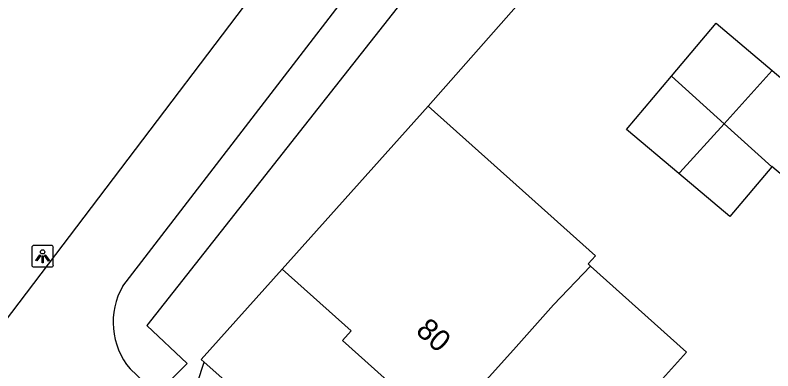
# Model space of a CAD drawing. Extents: x 159040 to 160094, y 381214 to 382518.
# Drawn here: x 159476.76 to 159511.91, y 381802.95 to 381819.45 of the extents above; entities that cross this region are included whole.
import ezdxf

# ---------------------------------------------------------------- set-up
doc = ezdxf.new("R2010")
doc.units = 0
for name, color, linetype in [('IMGEO_Groenvoorziening', 7, 'Continuous'), ('IMGEO_Lichtpunt', 7, 'Continuous'), ('IMGEO_Pand', 7, 'Continuous'), ('IMGEO_Pand_nummerreeks', 7, 'Continuous'), ('IMGEO_Voetpad_gesloten', 7, 'Continuous'), ('IMGEO_Voetpad_open', 7, 'Continuous')]:
    doc.layers.add(name, color=color, linetype=linetype)

msp = doc.modelspace()

# ---------------------------------------------------------------- linework, layer by layer
at = {"layer": 'IMGEO_Groenvoorziening'}
for points in [[(159509.885, 381839.344), (159482.865, 381805.051), (159484.748, 381803.285), (159483.331, 381801.872)], [(159514.073, 381835.761), (159509.418, 381830.496), (159500, 381819.846), (159495.918, 381815.23)], [(159489.145, 381807.669), (159485.386, 381803.473), (159485.533, 381803.343)]]:
    msp.add_lwpolyline(points, dxfattribs=at)
at = {"layer": 'IMGEO_Lichtpunt'}
for p, q in [((159477.538, 381808.669), (159477.538, 381807.862)), ((159477.538, 381808.669), (159477.538, 381807.862)), ((159478.44, 381808.764), (159477.632, 381808.764)), ((159478.44, 381808.764), (159477.632, 381808.764)), ((159478.534, 381807.862), (159478.534, 381808.669)), ((159478.534, 381807.862), (159478.534, 381808.669)), ((159477.632, 381807.768), (159478.44, 381807.768)), ((159477.632, 381807.768), (159478.44, 381807.768))]:
    msp.add_line(p, q, dxfattribs=at)
for points in [[(159477.912, 381808.333), (159477.951, 381808.305), (159477.763, 381808.043), (159477.725, 381808.07), (159477.912, 381808.333)], [(159478.014, 381808.285), (159478.061, 381808.285), (159478.061, 381807.963), (159478.014, 381807.963), (159478.014, 381808.285)], [(159478.124, 381808.305), (159478.162, 381808.332), (159478.349, 381808.07), (159478.31, 381808.042), (159478.124, 381808.305)]]:
    msp.add_lwpolyline(points, dxfattribs=at)
msp.add_circle((159478.037, 381808.467), 0.0994, dxfattribs=at)
for centre, start, end in [((159477.632, 381808.669), 90, 180), ((159477.632, 381808.669), 90, 180), ((159478.44, 381808.669), 0, 90), ((159478.44, 381808.669), 0, 90), ((159477.632, 381807.862), 180, 270), ((159477.632, 381807.862), 180, 270), ((159478.44, 381807.862), 270, 0), ((159478.44, 381807.862), 270, 360)]:
    msp.add_arc(centre, 0.0946, start, end, dxfattribs=at)
at = {"layer": 'IMGEO_Pand'}
for points in [[(159507.198, 381816.612), (159509.278, 381819.075), (159511.871, 381816.886)], [(159507.552, 381812.095), (159505.119, 381814.15), (159507.198, 381816.612)], [(159509.641, 381814.411), (159507.198, 381816.612)], [(159511.871, 381816.886), (159509.641, 381814.411)], [(159511.871, 381816.886), (159514.146, 381814.965), (159513.232, 381813.883), (159515.115, 381812.292), (159513.826, 381810.766)], [(159489.145, 381807.669), (159495.918, 381815.23)], [(159495.918, 381815.23), (159500, 381811.574), (159503.673, 381808.285), (159503.333, 381807.906), (159503.451, 381807.8)], [(159507.552, 381812.095), (159507.598, 381812.143), (159509.641, 381814.411)], [(159509.641, 381814.411), (159511.859, 381812.413)], [(159511.859, 381812.413), (159509.91, 381810.105), (159507.552, 381812.095)], [(159513.826, 381810.766), (159511.866, 381812.421), (159511.859, 381812.413)], [(159503.451, 381807.8), (159501.736, 381806.004), (159500, 381804.065), (159496.559, 381800.223)], [(159503.451, 381807.8), (159507.898, 381803.818), (159506.231, 381801.957)], [(159496.559, 381800.223), (159491.947, 381804.353), (159492.348, 381804.8), (159489.145, 381807.669)]]:
    msp.add_lwpolyline(points, dxfattribs=at)
at = {"layer": 'IMGEO_Voetpad_gesloten'}
for points in [[(159541.681, 381888.085), (159541.29, 381887.644), (159530.651, 381874.939), (159515.594, 381856.142), (159513.48, 381853.503), (159500, 381836.251), (159493.127, 381827.455), (159476.248, 381805.204), (159456.019, 381778.168), (159453.905, 381775.716)], [(159507.227, 381839.33), (159502.586, 381833.972), (159500, 381830.61), (159481.75, 381806.882)], [(159482.091, 381803.035), (159483.331, 381801.872)]]:
    msp.add_lwpolyline(points, dxfattribs=at)
msp.add_arc((159484.718, 381805.206), 3.408, 150.5548, 219.5762, dxfattribs=at)
at = {"layer": 'IMGEO_Voetpad_open'}
for points in [[(159484.913, 381801.464), (159485.533, 381803.343)], [(159485.533, 381803.343), (159487.723, 381801.404), (159503.573, 381787.369), (159506.301, 381784.953)]]:
    msp.add_lwpolyline(points, dxfattribs=at)

# ---------------------------------------------------------------- texts
at = {"layer": 'IMGEO_Pand_nummerreeks'}
msp.add_text('80', height=1, rotation=318.1535, dxfattribs=at).set_placement((159495.295, 381804.737))

doc.saveas('drawing.dxf')
